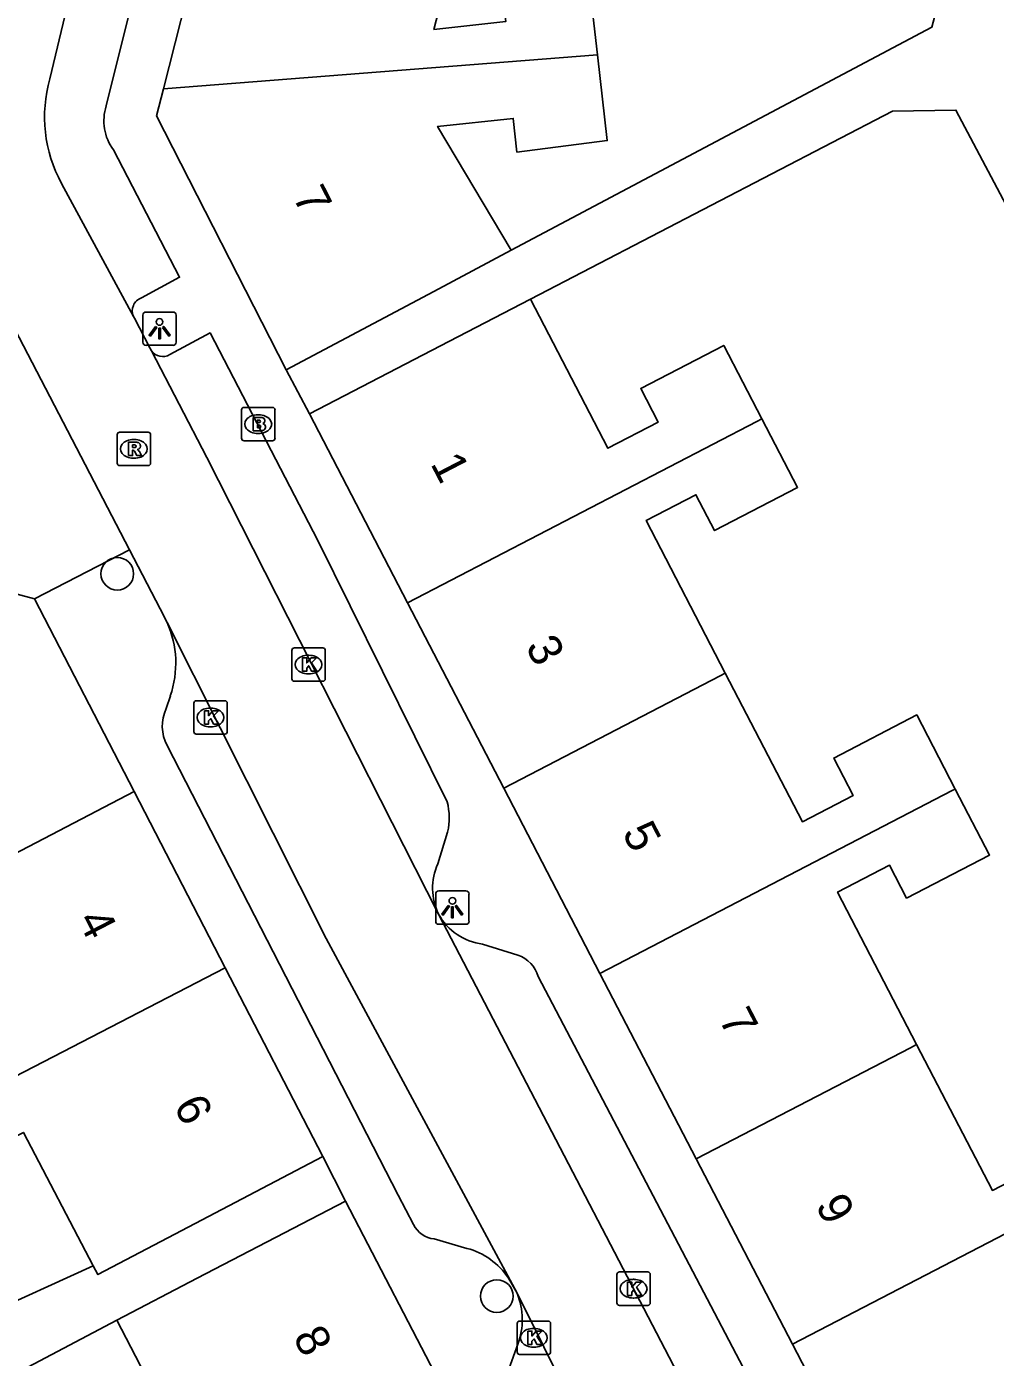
# Model space of a CAD drawing. Extents: x 158352 to 159489, y 383828 to 384597.
# Drawn here: x 159315.22 to 159344.21, y 384353.67 to 384393.49 of the extents above; entities that cross this region are included whole.
import ezdxf

# ---------------------------------------------------------------- set-up
doc = ezdxf.new("R2010")
doc.units = 0
for name, color, linetype in [('IMGEO_Boom', 7, 'Continuous'), ('IMGEO_Brandkraan', 7, 'Continuous'), ('IMGEO_Kolk', 7, 'Continuous'), ('IMGEO_Lichtpunt', 7, 'Continuous'), ('IMGEO_Pand', 7, 'Continuous'), ('IMGEO_Pand_nummerreeks', 7, 'Continuous'), ('IMGEO_Rijbaan_lokaal_open', 7, 'Continuous'), ('IMGEO_Rioolput', 7, 'Continuous'), ('IMGEO_Voetpad_open', 7, 'Continuous')]:
    doc.layers.add(name, color=color, linetype=linetype)

msp = doc.modelspace()

# ---------------------------------------------------------------- linework, layer by layer
at = {"layer": 'IMGEO_Boom'}
for centre in [(159317.933, 384377.118), (159329.29, 384355.504)]:
    msp.add_circle(centre, 0.489, dxfattribs=at)
at = {"layer": 'IMGEO_Brandkraan'}
for p, q in [((159321.651, 384381.171), (159321.651, 384382.023)), ((159321.726, 384382.097), (159322.578, 384382.097)), ((159322.139, 384381.877), (159322.164, 384381.877)), ((159322.652, 384382.023), (159322.652, 384381.171)), ((159322.578, 384381.097), (159321.726, 384381.097)), ((159322.162, 384381.317), (159322.137, 384381.317))]:
    msp.add_line(p, q, dxfattribs=at)
for points in [[(159321.651, 384381.171), (159321.651, 384382.023)], [(159321.726, 384382.097), (159322.578, 384382.097)], [(159321.999, 384381.797), (159321.999, 384381.397), (159322.212, 384381.397)], [(159322.23, 384381.797), (159321.999, 384381.797)], [(159322.652, 384382.023), (159322.652, 384381.171)], [(159322.178, 384381.716), (159322.124, 384381.716), (159322.124, 384381.64)], [(159322.124, 384381.64), (159322.177, 384381.64)], [(159322.186, 384381.564), (159322.124, 384381.564), (159322.124, 384381.483)], [(159322.124, 384381.483), (159322.186, 384381.483)], [(159322.578, 384381.097), (159321.726, 384381.097)]]:
    msp.add_lwpolyline(points, dxfattribs=at)
for centre, radius, start, end in [((159321.728, 384382.021), 0.0765, 91.552, 178.448), ((159321.728, 384382.021), 0.0765, 91.552, 178.448), ((159322.234, 384381.652), 0.145, 59.4692, 91.5367), ((159322.576, 384382.021), 0.0765, 1.552, 88.448), ((159322.576, 384382.021), 0.0765, 1.552, 88.448), ((159322.179, 384381.678), 0.0379, 267.8285, 90.9355), ((159322.187, 384381.523), 0.0404, 269.8759, 90.5077), ((159322.218, 384381.648), 0.251, 268.6676, 293.5347), ((159322.259, 384381.699), 0.0922, 285.5137, 58.1501), ((159322.264, 384381.507), 0.105, 301.3115, 78.989), ((159321.728, 384381.173), 0.0765, 181.552, 268.448), ((159321.728, 384381.173), 0.0765, 181.552, 268.448), ((159322.576, 384381.173), 0.0765, 271.552, 358.448), ((159322.576, 384381.173), 0.0765, 271.552, 358.448)]:
    msp.add_arc(centre, radius, start, end, dxfattribs=at)
for centre, major_axis, ratio, start_param, end_param in [((159322.138, 384381.597), (-0.387, 0.002), 0.722429, 4.712389, 7.853982), ((159322.163, 384381.597), (-0.39, 0.002), 0.717154, 1.570796, 4.712389)]:
    msp.add_ellipse(centre, major_axis=major_axis, ratio=ratio, start_param=start_param, end_param=end_param, dxfattribs=at)
at = {"layer": 'IMGEO_Kolk'}
for p, q in [((159323.156, 384373.974), (159323.156, 384374.826)), ((159323.231, 384374.9), (159324.083, 384374.9)), ((159323.644, 384374.68), (159323.669, 384374.68)), ((159324.157, 384374.826), (159324.157, 384373.974)), ((159324.083, 384373.9), (159323.231, 384373.9)), ((159323.667, 384374.12), (159323.642, 384374.12)), ((159320.222, 384372.393), (159320.222, 384373.245)), ((159320.297, 384373.319), (159321.149, 384373.319)), ((159320.71, 384373.099), (159320.735, 384373.099)), ((159321.223, 384373.245), (159321.223, 384372.393)), ((159321.149, 384372.319), (159320.297, 384372.319)), ((159320.733, 384372.539), (159320.708, 384372.539)), ((159332.883, 384355.299), (159332.883, 384356.151)), ((159332.958, 384356.225), (159333.81, 384356.225)), ((159333.371, 384356.005), (159333.396, 384356.005)), ((159333.884, 384356.151), (159333.884, 384355.299)), ((159333.81, 384355.225), (159332.958, 384355.225)), ((159333.394, 384355.445), (159333.369, 384355.445)), ((159329.973, 384354.756), (159330.825, 384354.756)), ((159329.898, 384353.83), (159329.898, 384354.682)), ((159330.386, 384354.536), (159330.411, 384354.536)), ((159330.899, 384354.682), (159330.899, 384353.83)), ((159330.409, 384353.976), (159330.384, 384353.976)), ((159330.825, 384353.756), (159329.973, 384353.756))]:
    msp.add_line(p, q, dxfattribs=at)
for points in [[(159323.156, 384373.974), (159323.156, 384374.826)], [(159323.231, 384374.9), (159324.083, 384374.9)], [(159324.157, 384374.826), (159324.157, 384373.974)], [(159323.477, 384374.6), (159323.6, 384374.6), (159323.6, 384374.449), (159323.73, 384374.6), (159323.894, 384374.6), (159323.748, 384374.449), (159323.901, 384374.2), (159323.749, 384374.2), (159323.664, 384374.364), (159323.6, 384374.297), (159323.6, 384374.2), (159323.477, 384374.2), (159323.477, 384374.6)], [(159324.083, 384373.9), (159323.231, 384373.9)], [(159320.222, 384372.393), (159320.222, 384373.245)], [(159320.297, 384373.319), (159321.149, 384373.319)], [(159321.223, 384373.245), (159321.223, 384372.393)], [(159320.543, 384373.019), (159320.666, 384373.019), (159320.666, 384372.868), (159320.796, 384373.019), (159320.96, 384373.019), (159320.814, 384372.868), (159320.967, 384372.619), (159320.815, 384372.619), (159320.73, 384372.783), (159320.666, 384372.716), (159320.666, 384372.619), (159320.543, 384372.619), (159320.543, 384373.019)], [(159321.149, 384372.319), (159320.297, 384372.319)], [(159332.883, 384355.299), (159332.883, 384356.151)], [(159332.958, 384356.225), (159333.81, 384356.225)], [(159333.204, 384355.925), (159333.327, 384355.925), (159333.327, 384355.774), (159333.457, 384355.925), (159333.621, 384355.925), (159333.475, 384355.774), (159333.628, 384355.525), (159333.476, 384355.525), (159333.391, 384355.689), (159333.327, 384355.622), (159333.327, 384355.525), (159333.204, 384355.525), (159333.204, 384355.925)], [(159333.884, 384356.151), (159333.884, 384355.299)], [(159333.81, 384355.225), (159332.958, 384355.225)], [(159329.973, 384354.756), (159330.825, 384354.756)], [(159329.898, 384353.83), (159329.898, 384354.682)], [(159330.219, 384354.456), (159330.342, 384354.456), (159330.342, 384354.305), (159330.472, 384354.456), (159330.636, 384354.456), (159330.49, 384354.305), (159330.643, 384354.056), (159330.491, 384354.056), (159330.406, 384354.22), (159330.342, 384354.153), (159330.342, 384354.056), (159330.219, 384354.056), (159330.219, 384354.456)], [(159330.899, 384354.682), (159330.899, 384353.83)], [(159330.825, 384353.756), (159329.973, 384353.756)]]:
    msp.add_lwpolyline(points, dxfattribs=at)
for centre, start, end in [((159323.233, 384374.824), 91.552, 178.448), ((159323.233, 384374.824), 91.552, 178.448), ((159324.081, 384374.824), 1.552, 88.448), ((159324.081, 384374.824), 1.552, 88.448), ((159323.233, 384373.976), 181.552, 268.448), ((159323.233, 384373.976), 181.552, 268.448), ((159324.081, 384373.976), 271.552, 358.448), ((159324.081, 384373.976), 271.552, 358.448), ((159320.299, 384373.243), 91.552, 178.448), ((159320.299, 384373.243), 91.552, 178.448), ((159321.147, 384373.243), 1.552, 88.448), ((159321.147, 384373.243), 1.552, 88.448), ((159320.299, 384372.395), 181.552, 268.448), ((159320.299, 384372.395), 181.552, 268.448), ((159321.147, 384372.395), 271.552, 358.448), ((159321.147, 384372.395), 271.552, 358.448), ((159332.96, 384356.149), 91.552, 178.448), ((159332.96, 384356.149), 91.552, 178.448), ((159333.808, 384356.149), 1.552, 88.448), ((159333.808, 384356.149), 1.552, 88.448), ((159332.96, 384355.301), 181.552, 268.448), ((159332.96, 384355.301), 181.552, 268.448), ((159333.808, 384355.301), 271.552, 358.448), ((159333.808, 384355.301), 271.552, 358.448), ((159329.975, 384354.68), 91.552, 178.448), ((159329.975, 384354.68), 91.552, 178.448), ((159330.823, 384354.68), 1.552, 88.448), ((159330.823, 384354.68), 1.552, 88.448), ((159329.975, 384353.832), 181.552, 268.448), ((159329.975, 384353.832), 181.552, 268.448), ((159330.823, 384353.832), 271.552, 358.448), ((159330.823, 384353.832), 271.552, 358.448)]:
    msp.add_arc(centre, 0.0765, start, end, dxfattribs=at)
for centre, major_axis, ratio, start_param, end_param in [((159323.643, 384374.4), (-0.387, 0.002), 0.722429, 4.712389, 7.853982), ((159323.668, 384374.4), (-0.39, 0.002), 0.717154, 1.570796, 4.712389), ((159320.709, 384372.819), (-0.387, 0.002), 0.722429, 4.712389, 7.853982), ((159320.734, 384372.819), (-0.39, 0.002), 0.717154, 1.570796, 4.712389), ((159333.37, 384355.725), (-0.387, 0.002), 0.722429, 4.712389, 7.853982), ((159333.395, 384355.725), (-0.39, 0.002), 0.717154, 1.570796, 4.712389), ((159330.385, 384354.256), (-0.387, 0.002), 0.722429, 4.712389, 7.853982), ((159330.41, 384354.256), (-0.39, 0.002), 0.717154, 1.570796, 4.712389)]:
    msp.add_ellipse(centre, major_axis=major_axis, ratio=ratio, start_param=start_param, end_param=end_param, dxfattribs=at)
at = {"layer": 'IMGEO_Lichtpunt'}
for p, q in [((159318.699, 384384.855), (159318.699, 384384.048)), ((159318.699, 384384.855), (159318.699, 384384.048)), ((159319.601, 384384.95), (159318.793, 384384.95)), ((159319.601, 384384.95), (159318.793, 384384.95)), ((159319.695, 384384.048), (159319.695, 384384.855)), ((159319.695, 384384.048), (159319.695, 384384.855)), ((159318.793, 384383.954), (159319.601, 384383.954)), ((159318.793, 384383.954), (159319.601, 384383.954)), ((159327.462, 384367.531), (159327.462, 384366.724)), ((159327.462, 384367.531), (159327.462, 384366.724)), ((159328.364, 384367.626), (159327.556, 384367.626)), ((159328.364, 384367.626), (159327.556, 384367.626)), ((159328.458, 384366.724), (159328.458, 384367.531)), ((159328.458, 384366.724), (159328.458, 384367.531)), ((159327.556, 384366.63), (159328.364, 384366.63)), ((159327.556, 384366.63), (159328.364, 384366.63))]:
    msp.add_line(p, q, dxfattribs=at)
for points in [[(159319.073, 384384.519), (159319.112, 384384.491), (159318.924, 384384.229), (159318.886, 384384.256), (159319.073, 384384.519)], [(159319.175, 384384.471), (159319.222, 384384.471), (159319.222, 384384.149), (159319.175, 384384.149), (159319.175, 384384.471)], [(159319.285, 384384.491), (159319.323, 384384.518), (159319.51, 384384.256), (159319.471, 384384.228), (159319.285, 384384.491)], [(159327.836, 384367.195), (159327.875, 384367.167), (159327.687, 384366.905), (159327.649, 384366.932), (159327.836, 384367.195)], [(159327.938, 384367.147), (159327.985, 384367.147), (159327.985, 384366.825), (159327.938, 384366.825), (159327.938, 384367.147)], [(159328.048, 384367.167), (159328.086, 384367.194), (159328.273, 384366.932), (159328.234, 384366.904), (159328.048, 384367.167)]]:
    msp.add_lwpolyline(points, dxfattribs=at)
for centre in [(159319.198, 384384.653), (159327.961, 384367.329)]:
    msp.add_circle(centre, 0.0994, dxfattribs=at)
for centre, start, end in [((159318.793, 384384.855), 90, 180), ((159318.793, 384384.855), 90, 180), ((159319.601, 384384.855), 0, 90), ((159319.601, 384384.855), 0, 90), ((159318.793, 384384.048), 180, 270), ((159318.793, 384384.048), 180, 270), ((159319.601, 384384.048), 270, 0), ((159319.601, 384384.048), 270, 360), ((159327.556, 384367.531), 90, 180), ((159327.556, 384367.531), 90, 180), ((159328.364, 384367.531), 0, 90), ((159328.364, 384367.531), 0, 90), ((159327.556, 384366.724), 180, 270), ((159327.556, 384366.724), 180, 270), ((159328.364, 384366.724), 270, 0), ((159328.364, 384366.724), 270, 360)]:
    msp.add_arc(centre, 0.0946, start, end, dxfattribs=at)
at = {"layer": 'IMGEO_Pand'}
for points in [[(159319.314, 384391.626), (159321.222, 384399.146)], [(159332.299, 384392.65), (159332.05, 384394.807), (159329.446, 384394.49), (159329.556, 384393.639), (159327.409, 384393.408), (159328.424, 384397.345)], [(159319.314, 384391.626), (159332.299, 384392.65)], [(159329.724, 384386.797), (159327.519, 384390.503), (159329.781, 384390.742), (159329.89, 384389.738), (159332.596, 384390.08), (159332.299, 384392.65)], [(159322.983, 384383.222), (159319.11, 384390.821), (159319.314, 384391.626)], [(159329.724, 384386.797), (159327.401, 384385.565), (159322.983, 384383.222)], [(159330.299, 384385.335), (159328.121, 384384.204), (159323.683, 384381.9)], [(159337.225, 384381.754), (159336.083, 384383.953), (159333.598, 384382.663), (159334.121, 384381.655), (159332.616, 384380.874), (159330.299, 384385.335)], [(159326.618, 384376.247), (159323.683, 384381.9)], [(159337.225, 384381.754), (159337.068, 384381.673), (159326.618, 384376.247)], [(159336.128, 384374.143), (159333.758, 384378.707), (159335.251, 384379.482), (159335.808, 384378.41), (159338.292, 384379.7), (159337.225, 384381.754)], [(159314.22, 384376.696), (159315.452, 384376.372)], [(159315.452, 384376.372), (159318.436, 384370.598)], [(159329.497, 384370.701), (159326.618, 384376.247)], [(159329.497, 384370.701), (159335.971, 384374.062), (159336.128, 384374.143)], [(159343.01, 384370.676), (159341.86, 384372.892), (159339.375, 384371.602), (159339.955, 384370.484), (159338.437, 384369.696), (159336.128, 384374.143)], [(159332.377, 384365.154), (159329.497, 384370.701)], [(159332.377, 384365.154), (159342.919, 384370.628), (159343.01, 384370.676)], [(159343.01, 384370.676), (159344.036, 384368.7), (159341.553, 384367.411), (159341.04, 384368.399), (159339.489, 384367.593), (159341.855, 384363.034)], [(159311.666, 384367.07), (159318.436, 384370.598)], [(159318.436, 384370.598), (159321.16, 384365.327)], [(159321.16, 384365.327), (159309.987, 384359.552)], [(159321.16, 384365.327), (159324.08, 384359.678)], [(159335.256, 384359.608), (159332.377, 384365.154)], [(159341.855, 384363.034), (159341.668, 384362.937), (159335.256, 384359.608)], [(159341.855, 384363.034), (159344.123, 384358.666), (159345.699, 384359.484), (159345.181, 384360.481), (159347.645, 384361.76), (159348.774, 384359.585)], [(159317.213, 384356.413), (159315.125, 384360.4), (159313.108, 384359.407), (159313.449, 384358.838), (159311.033, 384357.564), (159309.987, 384359.552)], [(159324.08, 384359.678), (159319.653, 384357.355), (159317.352, 384356.147), (159317.213, 384356.413)], [(159338.135, 384354.062), (159335.256, 384359.608)], [(159348.774, 384359.585), (159338.135, 384354.062)], [(159317.915, 384354.784), (159320.326, 384356.036), (159324.763, 384358.341)], [(159324.763, 384358.341), (159327.703, 384352.682)], [(159316.826, 384347.032), (159315.747, 384349.11), (159318.234, 384350.402), (159318.774, 384349.363), (159320.315, 384350.163), (159317.915, 384354.784)], [(159341.015, 384348.516), (159338.135, 384354.062)]]:
    msp.add_lwpolyline(points, dxfattribs=at)
at = {"layer": 'IMGEO_Rijbaan_lokaal_open'}
for points in [[(159315.918, 384391.927), (159318.183, 384401.393), (159320.07, 384408.785), (159326.779, 384435.06)], [(159318.419, 384384.82), (159316.265, 384388.8)], [(159313.661, 384386.74), (159318.3, 384377.834)], [(159318.955, 384383.79), (159318.907, 384383.883), (159318.448, 384384.769), (159318.419, 384384.82)], [(159327.547, 384366.929), (159320.612, 384380.598), (159318.955, 384383.79)], [(159318.3, 384377.834), (159319.22, 384376.069), (159319.425, 384375.662)], [(159319.425, 384375.662), (159324.187, 384366.204), (159329.9, 384355.592)], [(159336.836, 384349.094), (159327.547, 384366.929)], [(159329.9, 384355.592), (159333.903, 384347.545)]]:
    msp.add_lwpolyline(points, dxfattribs=at)
msp.add_arc((159319.872, 384390.783), 4.116, 163.8647, 208.7996, dxfattribs=at)
at = {"layer": 'IMGEO_Rioolput'}
for p, q in [((159317.928, 384380.429), (159317.928, 384381.281)), ((159318.003, 384381.355), (159318.855, 384381.355)), ((159318.416, 384381.135), (159318.441, 384381.135)), ((159318.929, 384381.281), (159318.929, 384380.429)), ((159318.855, 384380.355), (159318.003, 384380.355)), ((159318.439, 384380.575), (159318.414, 384380.575))]:
    msp.add_line(p, q, dxfattribs=at)
for points in [[(159317.928, 384380.429), (159317.928, 384381.281)], [(159318.003, 384381.355), (159318.855, 384381.355)], [(159318.517, 384381.053), (159318.265, 384381.055), (159318.265, 384380.655)], [(159318.929, 384381.281), (159318.929, 384380.429)], [(159318.265, 384380.655), (159318.389, 384380.655), (159318.389, 384380.817), (159318.4, 384380.817)], [(159318.443, 384380.974), (159318.389, 384380.974), (159318.389, 384380.893)], [(159318.389, 384380.893), (159318.441, 384380.893)], [(159318.447, 384380.788), (159318.518, 384380.655), (159318.658, 384380.655), (159318.593, 384380.781)], [(159318.855, 384380.355), (159318.003, 384380.355)]]:
    msp.add_lwpolyline(points, dxfattribs=at)
for centre, radius, start, end in [((159318.005, 384381.279), 0.0765, 91.552, 178.448), ((159318.005, 384381.279), 0.0765, 91.552, 178.448), ((159318.516, 384380.943), 0.109, 350.3612, 89.416), ((159318.853, 384381.279), 0.0765, 1.552, 88.448), ((159318.853, 384381.279), 0.0765, 1.552, 88.448), ((159318.399, 384380.764), 0.0533, 26.0293, 88.6989), ((159318.425, 384381.082), 0.19, 274.7715, 282.9687), ((159318.449, 384380.878), 0.0964, 77.0061, 93.1865), ((159318.463, 384380.935), 0.0378, 276.6634, 79.6772), ((159318.514, 384380.943), 0.112, 277.5842, 350.9817), ((159318.498, 384380.728), 0.108, 29.5134, 73.7905), ((159318.005, 384380.431), 0.0765, 181.552, 268.448), ((159318.005, 384380.431), 0.0765, 181.552, 268.448), ((159318.853, 384380.431), 0.0765, 271.552, 358.448), ((159318.853, 384380.431), 0.0765, 271.552, 358.448)]:
    msp.add_arc(centre, radius, start, end, dxfattribs=at)
for centre, major_axis, ratio, start_param, end_param in [((159318.415, 384380.855), (-0.387, 0.002), 0.722429, 4.712389, 7.853982), ((159318.44, 384380.855), (-0.39, 0.002), 0.717154, 1.570796, 4.712389)]:
    msp.add_ellipse(centre, major_axis=major_axis, ratio=ratio, start_param=start_param, end_param=end_param, dxfattribs=at)
at = {"layer": 'IMGEO_Voetpad_open'}
for points in [[(159353.66, 384435.943), (159342.313, 384393.473), (159329.724, 384386.797)], [(159318.686, 384400.873), (159319.955, 384400.556), (159317.601, 384391.118)], [(159330.299, 384385.335), (159341.128, 384390.958), (159343.029, 384390.995), (159351.593, 384374.818)], [(159317.816, 384389.804), (159319.798, 384385.991), (159318.655, 384385.372)], [(159319.503, 384383.678), (159320.711, 384384.326), (159323.939, 384378.115), (159327.805, 384370.291)], [(159323.683, 384381.9), (159322.983, 384383.222)], [(159318.3, 384377.834), (159315.452, 384376.372)], [(159319.394, 384373.082), (159319.52, 384373.463)], [(159326.802, 384357.648), (159326.338, 384358.526), (159319.422, 384371.977)], [(159327.819, 384369.389), (159327.528, 384368.436)], [(159328.867, 384366.037), (159329.922, 384365.709)], [(159330.532, 384365.063), (159337.849, 384351.104), (159337.864, 384350.215), (159337.447, 384349.172)], [(159277.483, 384359.798), (159290.919, 384348.864), (159295.95, 384355.279), (159292.77, 384358.778), (159296.187, 384360.911), (159297.718, 384357.31), (159298.708, 384355.746), (159302.188, 384348.68), (159311.085, 384352.996), (159314.043, 384354.63), (159313.914, 384354.912), (159317.213, 384356.413)], [(159324.08, 384359.678), (159324.763, 384358.341)], [(159328.397, 384356.931), (159327.418, 384357.214)], [(159329.9, 384355.592), (159329.636, 384356.042)], [(159317.915, 384354.784), (159303.342, 384347.088), (159319.397, 384315.044), (159325.837, 384302.191), (159341.045, 384310.143)], [(159329.56, 384353.068), (159329.918, 384354.063)]]:
    msp.add_lwpolyline(points, dxfattribs=at)
for centre, radius, start, end in [((159318.994, 384390.671), 1.463, 162.2258, 216.3593), ((159318.784, 384384.99), 0.403, 108.6618, 205.0413), ((159319.288, 384384.023), 0.406, 214.9607, 301.9373), ((159316.67, 384374.441), 3.013, 341.0528, 23.8946), ((159320.527, 384372.558), 1.248, 155.1659, 207.7371), ((159325.956, 384369.811), 1.91, 347.2331, 14.5453), ((159329.138, 384367.703), 1.769, 155.5111, 205.9336), ((159329.08, 384367.775), 1.751, 208.8948, 263.0069), ((159329.589, 384364.784), 0.983, 16.4925, 70.224), ((159327.489, 384357.97), 0.759, 205.0723, 264.5948), ((159327.857, 384354.871), 2.13, 33.3632, 75.3169), ((159327.922, 384354.804), 2.129, 339.6266, 21.7224)]:
    msp.add_arc(centre, radius, start, end, dxfattribs=at)

# ---------------------------------------------------------------- texts
at = {"layer": 'IMGEO_Pand_nummerreeks'}
for s, rotation, p in [('7', 297.0067, (159323.167, 384388.41)), ('1', 297.4363, (159327.291, 384380.418)), ('3', 297.4363, (159330.133, 384374.946)), ('5', 297.4363, (159333.026, 384369.373)), ('4', 297.3314, (159316.726, 384366.764)), ('7', 297.4363, (159335.919, 384363.8)), ('6', 297.3299, (159319.602, 384361.2)), ('9', 297.4363, (159338.812, 384358.227)), ('8', 297.4508, (159323.176, 384354.281))]:
    msp.add_text(s, height=1, rotation=rotation, dxfattribs=at).set_placement(p)

doc.saveas('drawing.dxf')
